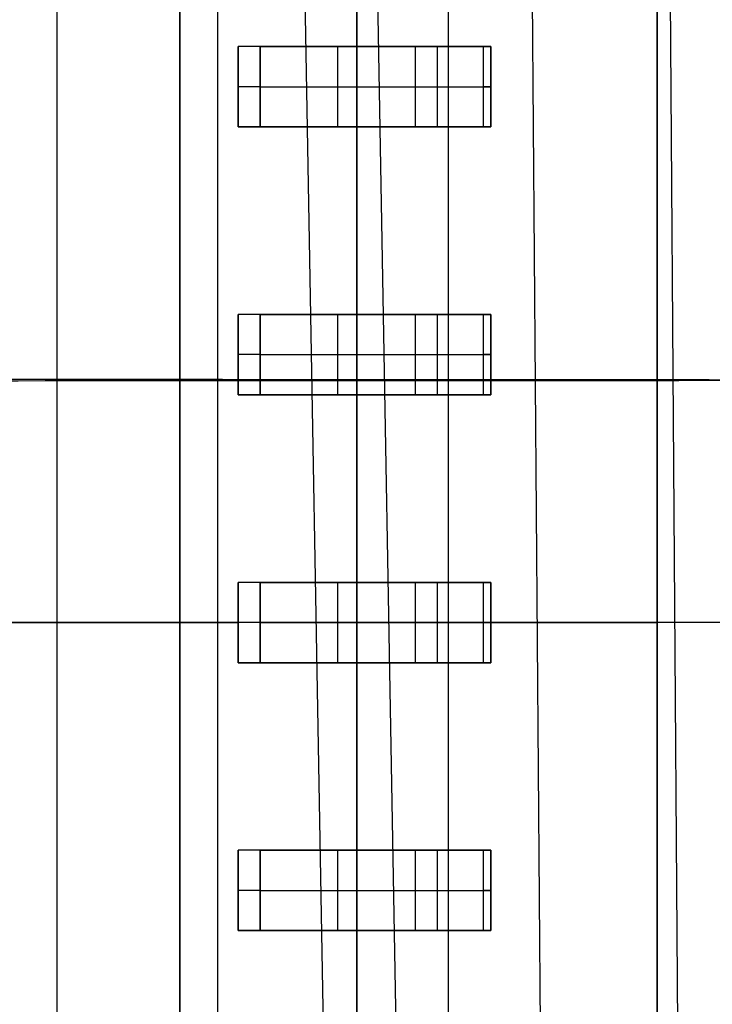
# Model space of a CAD drawing. Extents: x -64 to 57, y 4 to 161.
# Tile 261 of 342: x 7.54 to 8.83, y 139.13 to 140.97. Entities that reach past the tile are written whole.
import ezdxf

# ---------------------------------------------------------------- set-up
doc = ezdxf.new("R2010")
doc.units = 0
doc.layers.add('DEFAULT', color=7, linetype='CONTINUOUS')

msp = doc.modelspace()

# ---------------------------------------------------------------- linework, layer by layer
at = {"layer": 'DEFAULT', "color": 254}
for p, q in [((7.9693, 154.4068, 54.2017), (8.388, 131.0455, 54.1046)), ((8.5759, 131.0475, 45.715), (8.3945, 154.4089, 45.475)), ((8.8271, 131.0454, 54.3913), (8.6606, 154.4067, 54.6531)), ((8.2521, 131.0474, 45.9551), (7.841, 154.0867, 45.8907)), ((7.841, 150.4169, 41.6166), (7.841, 134.2669, 41.6166)), ((7.841, 150.4169, 41.6166), (7.841, 134.2669, 41.6166)), ((7.911, 150.3169, 39.9666), (7.911, 134.2669, 39.9666)), ((7.841, 129.6158, 41.4747), (7.841, 150.068, 41.4747)), ((7.841, 149.9661, 41.3329), (7.841, 133.7169, 41.3329)), ((7.841, 133.7169, 41.3329), (7.841, 149.9661, 41.3329)), ((8.341, 149.9169, 41.0997), (8.341, 134.266, 41.0997)), ((8.731, 134.2669, 39.9666), (8.731, 149.9169, 39.9666)), ((8.731, 149.9169, 39.9666), (8.731, 134.2669, 39.9666)), ((7.611, 149.1419, 37.6866), (7.611, 130.5419, 37.6866)), ((8.171, 130.5419, 37.6866), (8.171, 149.1419, 37.6866)), ((8.171, 149.1419, 37.6866), (8.171, 130.5419, 37.6866)), ((8.171, 130.5419, 37.6366), (8.171, 149.1419, 37.6366)), ((8.171, 130.5419, 37.6616), (8.171, 149.1419, 37.6616)), ((8.171, 149.1419, 37.6366), (8.171, 130.5419, 37.6366)), ((8.407, 140.9169, 39.9666), (7.9493, 140.9169, 39.9666)), ((7.9493, 140.7669, 39.9666), (7.9493, 140.9169, 39.9666)), ((7.9493, 140.9169, 39.9666), (7.9493, 140.7669, 39.9666)), ((8.407, 140.9169, 39.9666), (7.9493, 140.9169, 39.9666)), ((7.9908, 140.9169, 39.9756), (8.2795, 140.9169, 40.1075)), ((7.9908, 140.7669, 39.9756), (7.9908, 140.9169, 39.9756)), ((7.9908, 140.9169, 39.9756), (8.2795, 140.9169, 40.1075)), ((7.9908, 140.9169, 39.9756), (7.9908, 140.7669, 39.9756)), ((8.1351, 140.9169, 40.0416), (8.1351, 140.7669, 40.0416)), ((8.4158, 140.9169, 40.0484), (8.1501, 140.9169, 40.0484)), ((8.1851, 140.9169, 39.9666), (8.1851, 140.9169, 40.0644)), ((8.2795, 140.9169, 40.1075), (8.2795, 140.7669, 40.1075)), ((8.2795, 140.9169, 40.1075), (8.2795, 140.7669, 40.1075)), ((8.2795, 140.9169, 40.1075), (8.421, 140.9169, 40.0166)), ((8.321, 140.9169, 40.1166), (8.321, 140.7669, 40.1166)), ((8.407, 140.7669, 39.9666), (8.407, 140.9169, 39.9666)), ((8.407, 140.7669, 39.9666), (8.407, 140.9169, 39.9666)), ((8.421, 140.7669, 40.0166), (8.421, 140.9169, 40.0166)), ((8.421, 140.9169, 40.0119), (8.421, 140.7669, 40.0119)), ((8.421, 140.9169, 40.0166), (8.421, 140.9169, 40.0119)), ((8.421, 140.7669, 40.0166), (8.421, 140.9169, 40.0166)), ((8.421, 140.9169, 40.0142), (8.421, 140.7669, 40.0142)), ((8.421, 140.9169, 40.0119), (8.421, 140.7669, 40.0119)), ((8.421, 140.9169, 40.0166), (8.421, 140.9169, 40.0119)), ((7.9908, 140.8419, 39.9756), (8.2795, 140.8419, 40.1075)), ((8.421, 140.8419, 40.0166), (8.421, 140.8419, 40.0119)), ((8.407, 140.7669, 39.9666), (7.9493, 140.7669, 39.9666)), ((7.9493, 140.7669, 39.9666), (8.407, 140.7669, 39.9666)), ((8.2795, 140.7669, 40.1075), (7.9908, 140.7669, 39.9756)), ((7.9908, 140.7669, 39.9756), (8.2795, 140.7669, 40.1075)), ((8.4158, 140.7669, 40.0484), (8.1501, 140.7669, 40.0484)), ((8.1851, 140.7669, 39.9666), (8.1851, 140.7669, 40.0644)), ((8.2795, 140.7669, 40.1075), (8.421, 140.7669, 40.0166)), ((8.421, 140.7669, 40.0119), (8.421, 140.7669, 40.0166)), ((8.421, 140.7669, 40.0166), (8.421, 140.7669, 40.0119)), ((8.407, 140.4169, 39.9666), (7.9493, 140.4169, 39.9666)), ((7.9493, 140.2669, 39.9666), (7.9493, 140.4169, 39.9666)), ((7.9493, 140.4169, 39.9666), (7.9493, 140.2669, 39.9666)), ((8.407, 140.4169, 39.9666), (7.9493, 140.4169, 39.9666)), ((7.9908, 140.4169, 39.9756), (8.2795, 140.4169, 40.1075)), ((7.9908, 140.2669, 39.9756), (7.9908, 140.4169, 39.9756)), ((7.9908, 140.4169, 39.9756), (8.2795, 140.4169, 40.1075)), ((7.9908, 140.4169, 39.9756), (7.9908, 140.2669, 39.9756)), ((8.1351, 140.4169, 40.0416), (8.1351, 140.2669, 40.0416)), ((8.4158, 140.4169, 40.0484), (8.1501, 140.4169, 40.0484)), ((8.1851, 140.4169, 39.9666), (8.1851, 140.4169, 40.0644)), ((8.2795, 140.4169, 40.1075), (8.2795, 140.2669, 40.1075)), ((8.2795, 140.4169, 40.1075), (8.2795, 140.2669, 40.1075)), ((8.2795, 140.4169, 40.1075), (8.421, 140.4169, 40.0166)), ((8.321, 140.4169, 40.1166), (8.321, 140.2669, 40.1166)), ((8.407, 140.2669, 39.9666), (8.407, 140.4169, 39.9666)), ((8.407, 140.2669, 39.9666), (8.407, 140.4169, 39.9666)), ((8.421, 140.2669, 40.0166), (8.421, 140.4169, 40.0166)), ((8.421, 140.4169, 40.0119), (8.421, 140.2669, 40.0119)), ((8.421, 140.4169, 40.0166), (8.421, 140.4169, 40.0119)), ((8.421, 140.2669, 40.0166), (8.421, 140.4169, 40.0166)), ((8.421, 140.4169, 40.0142), (8.421, 140.2669, 40.0142)), ((8.421, 140.4169, 40.0119), (8.421, 140.2669, 40.0119)), ((8.421, 140.4169, 40.0166), (8.421, 140.4169, 40.0119)), ((7.9908, 140.3419, 39.9756), (8.2795, 140.3419, 40.1075)), ((8.421, 140.3419, 40.0166), (8.421, 140.3419, 40.0119)), ((8.407, 140.2669, 39.9666), (7.9493, 140.2669, 39.9666)), ((7.9493, 140.2669, 39.9666), (8.407, 140.2669, 39.9666)), ((8.2795, 140.2669, 40.1075), (7.9908, 140.2669, 39.9756)), ((7.9908, 140.2669, 39.9756), (8.2795, 140.2669, 40.1075)), ((8.4158, 140.2669, 40.0484), (8.1501, 140.2669, 40.0484)), ((8.1851, 140.2669, 39.9666), (8.1851, 140.2669, 40.0644)), ((8.2795, 140.2669, 40.1075), (8.421, 140.2669, 40.0166)), ((8.421, 140.2669, 40.0119), (8.421, 140.2669, 40.0166)), ((8.421, 140.2669, 40.0166), (8.421, 140.2669, 40.0119)), ((8.407, 139.9169, 39.9666), (7.9493, 139.9169, 39.9666)), ((7.9493, 139.7669, 39.9666), (7.9493, 139.9169, 39.9666)), ((7.9493, 139.9169, 39.9666), (7.9493, 139.7669, 39.9666)), ((8.407, 139.9169, 39.9666), (7.9493, 139.9169, 39.9666)), ((7.9908, 139.9169, 39.9756), (8.2795, 139.9169, 40.1075)), ((7.9908, 139.7669, 39.9756), (7.9908, 139.9169, 39.9756)), ((7.9908, 139.9169, 39.9756), (8.2795, 139.9169, 40.1075)), ((7.9908, 139.9169, 39.9756), (7.9908, 139.7669, 39.9756)), ((8.1351, 139.9169, 40.0416), (8.1351, 139.7669, 40.0416)), ((8.4158, 139.9169, 40.0484), (8.1501, 139.9169, 40.0484)), ((8.1851, 139.9169, 39.9666), (8.1851, 139.9169, 40.0644)), ((8.2795, 139.9169, 40.1075), (8.2795, 139.7669, 40.1075)), ((8.2795, 139.9169, 40.1075), (8.2795, 139.7669, 40.1075)), ((8.2795, 139.9169, 40.1075), (8.421, 139.9169, 40.0166)), ((8.321, 139.9169, 40.1166), (8.321, 139.7669, 40.1166)), ((8.407, 139.7669, 39.9666), (8.407, 139.9169, 39.9666)), ((8.407, 139.7669, 39.9666), (8.407, 139.9169, 39.9666)), ((8.421, 139.7669, 40.0166), (8.421, 139.9169, 40.0166)), ((8.421, 139.9169, 40.0119), (8.421, 139.7669, 40.0119)), ((8.421, 139.9169, 40.0166), (8.421, 139.9169, 40.0119)), ((8.421, 139.7669, 40.0166), (8.421, 139.9169, 40.0166)), ((8.421, 139.9169, 40.0142), (8.421, 139.7669, 40.0142)), ((8.421, 139.9169, 40.0119), (8.421, 139.7669, 40.0119)), ((8.421, 139.9169, 40.0166), (8.421, 139.9169, 40.0119)), ((7.091, 139.8419, 39.9666), (7.9493, 139.8419, 39.9666)), ((8.171, 139.8419, 37.6866), (7.271, 139.8419, 37.6866)), ((7.841, 139.8419, 41.3329), (7.841, 139.8419, 41.6166)), ((13.271, 139.8419, 41.6166), (7.841, 139.8419, 41.6166)), ((7.9908, 139.8419, 39.9756), (8.2795, 139.8419, 40.1075)), ((8.171, 139.8419, 37.6366), (8.171, 139.8419, 37.6866)), ((12.721, 139.8419, 37.6366), (8.171, 139.8419, 37.6366)), ((8.407, 139.8419, 39.9666), (8.731, 139.8419, 39.9666)), ((8.421, 139.8419, 40.0166), (8.421, 139.8419, 40.0119)), ((8.407, 139.7669, 39.9666), (7.9493, 139.7669, 39.9666)), ((7.9493, 139.7669, 39.9666), (8.407, 139.7669, 39.9666)), ((8.2795, 139.7669, 40.1075), (7.9908, 139.7669, 39.9756)), ((7.9908, 139.7669, 39.9756), (8.2795, 139.7669, 40.1075)), ((8.4158, 139.7669, 40.0484), (8.1501, 139.7669, 40.0484)), ((8.1851, 139.7669, 39.9666), (8.1851, 139.7669, 40.0644)), ((8.2795, 139.7669, 40.1075), (8.421, 139.7669, 40.0166)), ((8.421, 139.7669, 40.0119), (8.421, 139.7669, 40.0166)), ((8.421, 139.7669, 40.0166), (8.421, 139.7669, 40.0119)), ((8.407, 139.4169, 39.9666), (7.9493, 139.4169, 39.9666)), ((7.9493, 139.2669, 39.9666), (7.9493, 139.4169, 39.9666)), ((7.9493, 139.4169, 39.9666), (7.9493, 139.2669, 39.9666)), ((8.407, 139.4169, 39.9666), (7.9493, 139.4169, 39.9666)), ((7.9908, 139.4169, 39.9756), (8.2795, 139.4169, 40.1075)), ((7.9908, 139.2669, 39.9756), (7.9908, 139.4169, 39.9756)), ((7.9908, 139.4169, 39.9756), (8.2795, 139.4169, 40.1075)), ((7.9908, 139.4169, 39.9756), (7.9908, 139.2669, 39.9756)), ((8.1351, 139.4169, 40.0416), (8.1351, 139.2669, 40.0416)), ((8.4158, 139.4169, 40.0484), (8.1501, 139.4169, 40.0484)), ((8.1851, 139.4169, 39.9666), (8.1851, 139.4169, 40.0644)), ((8.2795, 139.4169, 40.1075), (8.2795, 139.2669, 40.1075)), ((8.2795, 139.4169, 40.1075), (8.2795, 139.2669, 40.1075)), ((8.2795, 139.4169, 40.1075), (8.421, 139.4169, 40.0166)), ((8.321, 139.4169, 40.1166), (8.321, 139.2669, 40.1166)), ((8.407, 139.2669, 39.9666), (8.407, 139.4169, 39.9666)), ((8.407, 139.2669, 39.9666), (8.407, 139.4169, 39.9666)), ((8.421, 139.2669, 40.0166), (8.421, 139.4169, 40.0166)), ((8.421, 139.4169, 40.0119), (8.421, 139.2669, 40.0119)), ((8.421, 139.4169, 40.0166), (8.421, 139.4169, 40.0119)), ((8.421, 139.2669, 40.0166), (8.421, 139.4169, 40.0166)), ((8.421, 139.4169, 40.0142), (8.421, 139.2669, 40.0142)), ((8.421, 139.4169, 40.0119), (8.421, 139.2669, 40.0119)), ((8.421, 139.4169, 40.0166), (8.421, 139.4169, 40.0119)), ((7.9908, 139.3419, 39.9756), (8.2795, 139.3419, 40.1075)), ((8.421, 139.3419, 40.0166), (8.421, 139.3419, 40.0119)), ((8.407, 139.2669, 39.9666), (7.9493, 139.2669, 39.9666)), ((7.9493, 139.2669, 39.9666), (8.407, 139.2669, 39.9666)), ((8.2795, 139.2669, 40.1075), (7.9908, 139.2669, 39.9756)), ((7.9908, 139.2669, 39.9756), (8.2795, 139.2669, 40.1075)), ((8.4158, 139.2669, 40.0484), (8.1501, 139.2669, 40.0484)), ((8.1851, 139.2669, 39.9666), (8.1851, 139.2669, 40.0644)), ((8.2795, 139.2669, 40.1075), (8.421, 139.2669, 40.0166)), ((8.421, 139.2669, 40.0119), (8.421, 139.2669, 40.0166)), ((8.421, 139.2669, 40.0166), (8.421, 139.2669, 40.0119))]:
    msp.add_line(p, q, dxfattribs=at)
at = {"layer": 'DEFAULT', "color": 254, "extrusion": (-1.19275e-08, 1, 9.86492e-12)}
for centre in [(-7.9493, 40.0666, 140.9169), (-7.9493, 40.0666, 140.4169), (-7.9493, 40.0666, 139.4169)]:
    msp.add_arc(centre, 0.1, 245.44, 270, dxfattribs=at)
at = {"layer": 'DEFAULT', "color": 254, "extrusion": (-1.19249e-08, 1, 2.88658e-14)}
msp.add_arc((-7.9493, 40.0666, 140.9169), 0.1, 245.44, 270, dxfattribs=at)
at = {"layer": 'DEFAULT', "color": 254, "extrusion": (-1.19249e-08, 1, -9.86076e-32)}
for centre, radius, start, end in [((-8.321, 40.0166, 140.9169), 0.1, 65.44, 180), ((-8.341, 40.0119, 140.7669), 0.08, 180, 214.485), ((-7.9493, 40.0666, 140.4169), 0.1, 245.44, 270), ((-8.321, 40.0166, 140.4169), 0.1, 65.44, 180), ((-7.9493, 40.0666, 139.9169), 0.1, 245.44, 270), ((-8.321, 40.0166, 139.9169), 0.1, 65.44, 180), ((-8.341, 40.0119, 139.9169), 0.08, 180, 214.485), ((-7.9493, 40.0666, 139.4169), 0.1, 245.44, 270), ((-7.9493, 40.0666, 139.2669), 0.1, 245.44, 270), ((-8.321, 40.0166, 139.2669), 0.1, 65.44, 180)]:
    msp.add_arc(centre, radius, start, end, dxfattribs=at)
at = {"layer": 'DEFAULT', "color": 254, "extrusion": (-1.19249e-08, 1, 0)}
for centre, radius, start, end in [((-8.341, 40.0119, 140.9169), 0.08, 180, 214.485), ((-7.9493, 40.0666, 140.8419), 0.1, 245.44, 270), ((-8.321, 40.0166, 140.8419), 0.1, 65.44, 180), ((-8.341, 40.0119, 140.8419), 0.08, 180, 214.485), ((-7.9493, 40.0666, 140.3419), 0.1, 245.44, 270), ((-8.321, 40.0166, 140.3419), 0.1, 65.44, 180), ((-8.341, 40.0119, 140.3419), 0.08, 180, 214.485), ((-7.9493, 40.0666, 139.8419), 0.1, 245.44, 270), ((-8.321, 40.0166, 139.8419), 0.1, 65.44, 180), ((-8.341, 40.0119, 139.8419), 0.08, 180, 214.485), ((-7.9493, 40.0666, 139.3419), 0.1, 245.44, 270), ((-8.321, 40.0166, 139.3419), 0.1, 65.44, 180), ((-8.341, 40.0119, 139.3419), 0.08, 180, 214.485)]:
    msp.add_arc(centre, radius, start, end, dxfattribs=at)
at = {"layer": 'DEFAULT', "color": 254, "extrusion": (-1.19197e-08, 1, -1.41923e-12)}
for centre in [(-8.341, 40.0119, 140.9169), (-8.341, 40.0119, 140.4169), (-8.341, 40.0119, 139.4169)]:
    msp.add_arc(centre, 0.08, 180, 214.485, dxfattribs=at)
at = {"layer": 'DEFAULT', "color": 254, "extrusion": (-1.19249e-08, 1, 8.27181e-25)}
for centre, start, end in [((-7.9493, 40.0666, 140.7669), 245.44, 270), ((-8.321, 40.0166, 140.7669), 65.44, 180)]:
    msp.add_arc(centre, 0.1, start, end, dxfattribs=at)
at = {"layer": 'DEFAULT', "color": 254, "extrusion": (-1.19256e-08, 1, 3.93816e-12)}
for centre in [(-7.9493, 40.0666, 140.7669), (-7.9493, 40.0666, 140.2669)]:
    msp.add_arc(centre, 0.1, 245.44, 270, dxfattribs=at)
at = {"layer": 'DEFAULT', "color": 254, "extrusion": (-1.19161e-08, 1, -3.1632e-12)}
for centre in [(-8.341, 40.0119, 140.7669), (-8.341, 40.0119, 140.2669), (-8.341, 40.0119, 139.7669), (-8.341, 40.0119, 139.2669)]:
    msp.add_arc(centre, 0.08, 180, 214.485, dxfattribs=at)
at = {"layer": 'DEFAULT', "color": 254, "extrusion": (-1.19249e-08, 1, -4.71448e-15)}
msp.add_arc((-8.341, 40.0119, 140.4169), 0.08, 180, 214.485, dxfattribs=at)
at = {"layer": 'DEFAULT', "color": 91, "extrusion": (3.28787e-05, 1, 0.000242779)}
for start, end in [(358.97482, 178.97482), (178.97482, 358.97482)]:
    msp.add_arc((-1.819, 50.1063, 140.3067), 7.1, start, end, dxfattribs=at)
at = {"layer": 'DEFAULT', "color": 254, "extrusion": (-1.19249e-08, 1, 6.56355e-15)}
msp.add_arc((-7.9493, 40.0666, 140.2669), 0.1, 245.44, 270, dxfattribs=at)
at = {"layer": 'DEFAULT', "color": 254, "extrusion": (-1.19249e-08, 1, -5.04888e-16)}
for centre in [(-8.321, 40.0166, 140.2669), (-8.321, 40.0166, 139.4169)]:
    msp.add_arc(centre, 0.1, 65.44, 180, dxfattribs=at)
at = {"layer": 'DEFAULT', "color": 254, "extrusion": (-1.19249e-08, 1, 1.96437e-15)}
for centre in [(-8.341, 40.0119, 140.2669), (-8.341, 40.0119, 139.4169)]:
    msp.add_arc(centre, 0.08, 180, 214.485, dxfattribs=at)
at = {"layer": 'DEFAULT', "color": 254, "extrusion": (-1.19249e-08, 1, -2.27283e-12)}
msp.add_arc((-7.9493, 40.0666, 139.9169), 0.1, 245.44, 270, dxfattribs=at)
at = {"layer": 'DEFAULT', "color": 254, "extrusion": (-1.19121e-08, 1, -3.76247e-12)}
msp.add_arc((-8.341, 40.0119, 139.9169), 0.08, 180, 214.485, dxfattribs=at)
at = {"layer": 'DEFAULT', "color": 254, "extrusion": (-1.19249e-08, 1, -2.77556e-16)}
msp.add_arc((-7.9493, 40.0666, 139.7669), 0.1, 245.44, 270, dxfattribs=at)
at = {"layer": 'DEFAULT', "color": 254, "extrusion": (-1.19229e-08, 1, -8.19959e-12)}
msp.add_arc((-7.9493, 40.0666, 139.7669), 0.1, 245.44, 270, dxfattribs=at)
at = {"layer": 'DEFAULT', "color": 254, "extrusion": (-1.19249e-08, 1, -1.78686e-16)}
msp.add_arc((-8.321, 40.0166, 139.7669), 0.1, 65.44, 180, dxfattribs=at)
at = {"layer": 'DEFAULT', "color": 254, "extrusion": (-1.19249e-08, 1, -1.15478e-16)}
msp.add_arc((-8.341, 40.0119, 139.7669), 0.08, 180, 214.485, dxfattribs=at)
at = {"layer": 'DEFAULT', "color": 254, "extrusion": (-1.19282e-08, 1, 1.60759e-11)}
msp.add_arc((-7.9493, 40.0666, 139.2669), 0.1, 245.44, 270, dxfattribs=at)
at = {"layer": 'DEFAULT', "color": 254, "extrusion": (-1.19249e-08, 1, 4.71448e-15)}
msp.add_arc((-8.341, 40.0119, 139.2669), 0.08, 180, 214.485, dxfattribs=at)

doc.saveas('drawing.dxf')
